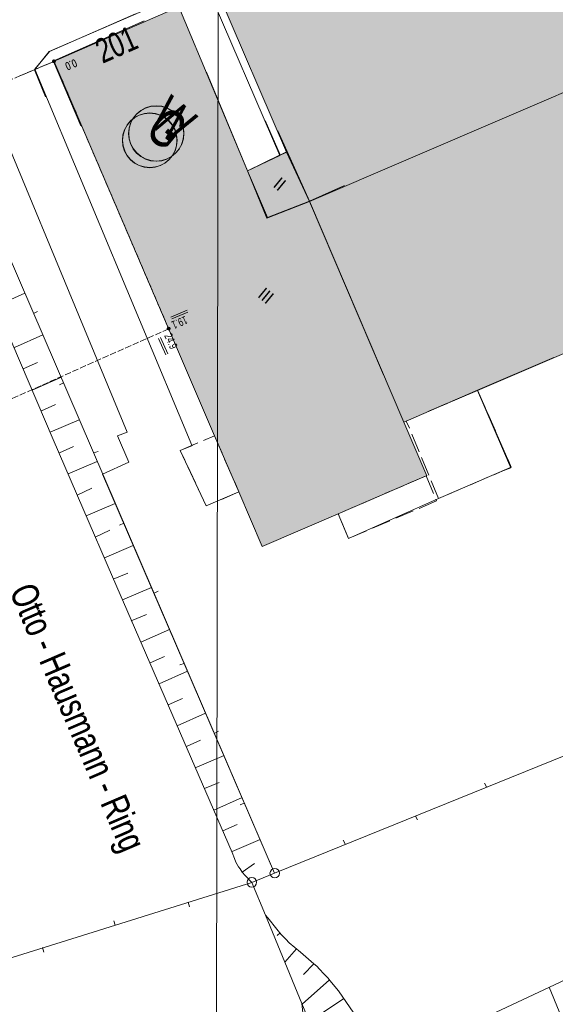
# Model space of a CAD drawing. Header units: metres. Extents: x -740 to 758, y -633 to 854.
# Tile 999 of 1056: x 515 to 550, y 2 to 66. Entities that reach past the tile are written whole.
import ezdxf

# ---------------------------------------------------------------- set-up
doc = ezdxf.new("R2010")
doc.units = ezdxf.units.M
doc.header["$MEASUREMENT"] = 0
doc.linetypes.add('1248_416', pattern=[1.664, 1.248, -0.416])
doc.linetypes.add('416_125', pattern=[0.5408, 0.416, -0.1248])
for name, color, linetype in [('Gas.LOVION', 7, 'Continuous'), ('Gis.LOVION', 7, 'Continuous'), ('Grundkarte.LOVION', 7, 'Continuous'), ('Grundkarte_Text.LOVION', 7, 'Continuous'), ('StromBemass.LOVION', 7, 'Continuous'), ('ViewBounds.LOVION', 7, 'Continuous'), ('Wasser.LOVION', 7, 'Continuous')]:
    doc.layers.add(name, color=color, linetype=linetype)
doc.styles.add('ERSTELLTER_STIL_1', font='arial.ttf')

msp = doc.modelspace()

# ---------------------------------------------------------------- hatches: boundary and pattern name
at = {"layer": 'Grundkarte.LOVION', "linetype": 'Continuous', "lineweight": 18}
for color, points in [(254, [(566.666, 68.349), (560.696, 82.248), (537.551, 72.3), (528.299, 68.381), (528.187, 68.311), (528.044, 68.267), (532.633, 57.603), (534.131, 54.38)]), (254, [(534.131, 54.38), (538.997, 43.004), (541.921, 40.6), (545.156, 41.981), (561.269, 48.876), (562.454, 46.125), (571.446, 49.989), (570.287, 52.772), (581.807, 57.682), (582.12, 57.801), (578.521, 66.198), (575.912, 72.327), (566.666, 68.349)]), (9, [(517.333, 63.555), (519.135, 59.328), (538.997, 43.004), (534.131, 54.38), (532.633, 57.603), (530.064, 56.377), (525.554, 67.137)]), (9, [(517.367, 63.597), (527.9, 39.002), (529.501, 35.316), (531.033, 31.742), (536.025, 33.885), (541.782, 36.369), (541.841, 36.375), (540.315, 39.891), (534.139, 54.39), (532.668, 57.645), (530.072, 56.386), (527.37, 62.861), (523.288, 66.216)]), (254, [(536.433, 55.412), (532.062, 59.005), (532.668, 57.645), (534.139, 54.39)]), (254, [(534.139, 54.39), (540.315, 39.891), (540.485, 39.967), (545.164, 41.99), (550.156, 44.134), (536.433, 55.412)])]:
    msp.add_hatch(color=color, dxfattribs=at).paths.add_polyline_path(points)
at = {"layer": 'StromBemass.LOVION', "linetype": 'Continuous', "lineweight": 13}
for points in [[(517.424, 63.509), (517.431, 63.518), (517.437, 63.529), (517.441, 63.539), (517.444, 63.551), (517.445, 63.562), (517.445, 63.574), (517.444, 63.585), (517.441, 63.596), (517.436, 63.607), (517.431, 63.617), (517.424, 63.627), (517.416, 63.635), (517.407, 63.642), (517.397, 63.649), (517.387, 63.653), (517.376, 63.657), (517.364, 63.659), (517.353, 63.66), (517.341, 63.659), (517.33, 63.657), (517.319, 63.653), (517.308, 63.648), (517.299, 63.642), (517.29, 63.635), (517.282, 63.626), (517.275, 63.617), (517.269, 63.607), (517.265, 63.596), (517.262, 63.585), (517.261, 63.573), (517.261, 63.561), (517.263, 63.55), (517.265, 63.539), (517.27, 63.528), (517.275, 63.518), (517.282, 63.508), (517.29, 63.5), (517.299, 63.493), (517.309, 63.487), (517.319, 63.482), (517.33, 63.478), (517.342, 63.476), (517.353, 63.475), (517.365, 63.476), (517.376, 63.478), (517.387, 63.482), (517.398, 63.487), (517.408, 63.493), (517.417, 63.5)], [(517.428, 63.507), (517.435, 63.517), (517.441, 63.527), (517.445, 63.538), (517.448, 63.549), (517.449, 63.561), (517.449, 63.572), (517.448, 63.584), (517.445, 63.595), (517.44, 63.606), (517.435, 63.616), (517.428, 63.626), (517.42, 63.634), (517.411, 63.641), (517.401, 63.648), (517.39, 63.653), (517.379, 63.656), (517.368, 63.658), (517.356, 63.659), (517.345, 63.658), (517.333, 63.656), (517.322, 63.652), (517.312, 63.647), (517.302, 63.641), (517.293, 63.634), (517.285, 63.625), (517.278, 63.616), (517.273, 63.605), (517.268, 63.595), (517.265, 63.583), (517.264, 63.572), (517.264, 63.56), (517.266, 63.549), (517.268, 63.537), (517.273, 63.527), (517.278, 63.516), (517.285, 63.507), (517.293, 63.498), (517.302, 63.491), (517.312, 63.485), (517.323, 63.48), (517.334, 63.476), (517.345, 63.474), (517.357, 63.474), (517.368, 63.474), (517.38, 63.477), (517.391, 63.48), (517.401, 63.485), (517.411, 63.491), (517.42, 63.499)], [(517.438, 63.518), (517.445, 63.528), (517.451, 63.538), (517.455, 63.549), (517.458, 63.561), (517.459, 63.573), (517.459, 63.585), (517.458, 63.597), (517.455, 63.608), (517.45, 63.619), (517.445, 63.63), (517.438, 63.639), (517.429, 63.648), (517.42, 63.656), (517.41, 63.662), (517.399, 63.667), (517.388, 63.671), (517.376, 63.673), (517.364, 63.674), (517.352, 63.673), (517.34, 63.671), (517.329, 63.667), (517.318, 63.662), (517.308, 63.655), (517.299, 63.648), (517.291, 63.639), (517.284, 63.629), (517.278, 63.619), (517.274, 63.608), (517.271, 63.596), (517.269, 63.584), (517.269, 63.572), (517.271, 63.56), (517.274, 63.549), (517.278, 63.538), (517.284, 63.527), (517.291, 63.518), (517.299, 63.509), (517.309, 63.501), (517.319, 63.495), (517.33, 63.49), (517.341, 63.486), (517.353, 63.484), (517.365, 63.483), (517.377, 63.484), (517.388, 63.486), (517.4, 63.49), (517.411, 63.495), (517.421, 63.502), (517.43, 63.509)], [(517.442, 63.517), (517.449, 63.526), (517.454, 63.537), (517.459, 63.548), (517.462, 63.56), (517.463, 63.572), (517.463, 63.584), (517.462, 63.595), (517.459, 63.607), (517.454, 63.618), (517.448, 63.629), (517.441, 63.638), (517.433, 63.647), (517.424, 63.655), (517.414, 63.661), (517.403, 63.666), (517.391, 63.67), (517.379, 63.672), (517.368, 63.673), (517.356, 63.672), (517.344, 63.67), (517.332, 63.666), (517.322, 63.661), (517.311, 63.654), (517.302, 63.647), (517.294, 63.638), (517.287, 63.628), (517.281, 63.618), (517.277, 63.606), (517.274, 63.595), (517.272, 63.583), (517.273, 63.571), (517.274, 63.559), (517.277, 63.547), (517.282, 63.536), (517.287, 63.526), (517.294, 63.516), (517.303, 63.507), (517.312, 63.5), (517.322, 63.493), (517.333, 63.488), (517.344, 63.485), (517.356, 63.482), (517.368, 63.482), (517.38, 63.483), (517.392, 63.485), (517.403, 63.489), (517.414, 63.494), (517.424, 63.5), (517.433, 63.508)], [(524.966, 45.971), (524.973, 45.981), (524.978, 45.991), (524.983, 46.002), (524.985, 46.014), (524.987, 46.025), (524.987, 46.037), (524.985, 46.049), (524.982, 46.06), (524.978, 46.071), (524.972, 46.081), (524.965, 46.091), (524.957, 46.099), (524.948, 46.107), (524.938, 46.113), (524.927, 46.118), (524.916, 46.122), (524.905, 46.124), (524.893, 46.125), (524.881, 46.124), (524.87, 46.122), (524.858, 46.118), (524.848, 46.113), (524.838, 46.107), (524.829, 46.099), (524.821, 46.09), (524.814, 46.081), (524.808, 46.071), (524.804, 46.06), (524.801, 46.048), (524.8, 46.036), (524.8, 46.025), (524.801, 46.013), (524.804, 46.002), (524.808, 45.991), (524.814, 45.98), (524.821, 45.971), (524.829, 45.962), (524.838, 45.955), (524.848, 45.948), (524.859, 45.944), (524.87, 45.94), (524.882, 45.938), (524.893, 45.937), (524.905, 45.938), (524.917, 45.94), (524.928, 45.944), (524.939, 45.949), (524.949, 45.955), (524.958, 45.963)], [(524.969, 45.977), (524.976, 45.987), (524.981, 45.997), (524.986, 46.008), (524.988, 46.019), (524.99, 46.031), (524.99, 46.043), (524.988, 46.054), (524.985, 46.066), (524.981, 46.076), (524.975, 46.087), (524.969, 46.096), (524.961, 46.105), (524.951, 46.112), (524.942, 46.118), (524.931, 46.123), (524.92, 46.127), (524.908, 46.129), (524.897, 46.13), (524.885, 46.129), (524.874, 46.127), (524.862, 46.123), (524.852, 46.118), (524.842, 46.112), (524.833, 46.104), (524.825, 46.096), (524.818, 46.086), (524.813, 46.076), (524.808, 46.065), (524.806, 46.054), (524.804, 46.042), (524.804, 46.03), (524.806, 46.019), (524.809, 46.007), (524.813, 45.997), (524.819, 45.986), (524.826, 45.977), (524.834, 45.968), (524.843, 45.961), (524.852, 45.955), (524.863, 45.95), (524.874, 45.946), (524.886, 45.944), (524.897, 45.943), (524.909, 45.944), (524.92, 45.946), (524.932, 45.95), (524.942, 45.955), (524.952, 45.961), (524.961, 45.969)]]:
    msp.add_hatch(color=7, dxfattribs=at).paths.add_polyline_path(points)

# ---------------------------------------------------------------- linework, layer by layer
at = {"layer": 'Gas.LOVION', "color": 5, "linetype": 'Continuous', "lineweight": 18}
for centre, radius in [((523.648, 58.376), 1.791), ((523.661, 58.392), 1.789)]:
    msp.add_circle(centre, radius, dxfattribs=at)
at = {"layer": 'Grundkarte.LOVION', "color": 253, "linetype": 'Continuous', "lineweight": 18}
for points in [[(500.515, 82.993), (509.493, 62.207), (531.829, 10.303), (530.352, 9.686), (486.646, -3.986), (450.81, -11.096), (442.511, 12.418)], [(571.689, 26.437), (531.829, 10.303), (509.493, 62.207), (500.515, 82.993)], [(571.689, 26.437), (531.829, 10.303), (520.55, 36.481), (522.276, 37.27), (521.545, 39.002), (522.172, 39.24), (510.844, 66.536), (508.526, 72.102), (513.486, 74.272)], [(527.398, 68.529), (532.182, 57.382), (530.064, 56.377), (525.554, 67.137)], [(546.71, 36.665), (547.337, 36.903), (545.156, 41.981), (561.269, 48.876), (562.454, 46.125), (571.446, 49.989), (582.986, 54.989), (581.807, 57.682), (582.12, 57.801), (578.521, 66.198), (582.403, 67.907)], [(525.224, 67.785), (517.062, 64.209), (516.084, 63.019), (516.821, 61.229)], [(522.71, 66.691), (517.07, 64.218), (516.119, 63.061), (526.423, 38.385), (526.455, 38.358), (525.658, 38.044), (527.345, 34.396), (529.501, 35.316), (531.033, 31.742), (536.025, 33.885), (536.686, 32.265), (542.607, 34.884), (547.371, 36.945), (545.164, 41.99), (550.156, 44.134)], [(531.226, 59.691), (532.217, 57.424), (530.072, 56.386), (527.37, 62.861)], [(583.773, 16.505), (572.098, 11.669), (536.824, -6.026), (533.639, 1.761), (531.24, 7.556), (530.352, 9.686), (531.829, 10.303), (571.689, 26.437)]]:
    msp.add_lwpolyline(points, dxfattribs=at)
at = {"layer": 'Grundkarte.LOVION', "color": 8, "linetype": 'Continuous', "lineweight": 18}
for points in [[(500.515, 82.993), (509.493, 62.207), (531.829, 10.303), (530.352, 9.686), (486.646, -3.986), (450.81, -11.096), (442.511, 12.418)], [(531.829, 10.303), (509.493, 62.207), (500.515, 82.993)], [(583.773, 16.505), (572.098, 11.669), (536.824, -6.026), (533.639, 1.761), (531.24, 7.556), (530.352, 9.686), (531.829, 10.303), (571.689, 26.437), (531.829, 10.303), (509.493, 62.207), (500.515, 82.993)], [(538.997, 43.004), (534.131, 54.38), (566.666, 68.349), (575.912, 72.327), (578.521, 66.198), (582.12, 57.801), (581.807, 57.682), (570.287, 52.772), (571.446, 49.989), (562.454, 46.125), (561.269, 48.876), (545.156, 41.981), (541.921, 40.6)], [(519.135, 59.328), (517.333, 63.555), (525.554, 67.137), (530.064, 56.377), (532.633, 57.603), (534.131, 54.38), (538.997, 43.004)], [(527.37, 62.861), (530.072, 56.386), (532.668, 57.645), (534.139, 54.39), (540.315, 39.891), (541.841, 36.375), (541.782, 36.369), (536.025, 33.885), (531.033, 31.742), (529.501, 35.316), (527.9, 39.002), (517.367, 63.597), (523.288, 66.216)], [(536.433, 55.412), (534.139, 54.39), (532.668, 57.645), (532.062, 59.005)], [(550.156, 44.134), (545.164, 41.99), (540.485, 39.967), (540.315, 39.891), (534.139, 54.39), (536.433, 55.412)], [(516.286, 47.147), (516.031, 47.034)], [(517.73, 42.353), (517.985, 42.466)], [(520.258, 37.959), (519.971, 37.872)], [(521.676, 33.133), (521.957, 33.278)], [(524.198, 28.798), (523.943, 28.684)], [(531.829, 10.303), (571.689, 26.437)], [(525.616, 23.971), (525.903, 24.058)], [(528.17, 19.61), (527.889, 19.465)], [(545.616, 16.203), (545.762, 15.922)], [(529.588, 14.784), (529.843, 14.897)], [(541.212, 13.792), (541.098, 14.047)], [(536.347, 12.459), (536.493, 12.178)], [(458.581, -9.567), (486.646, -3.986), (530.352, 9.686)], [(526.251, 8.103), (526.164, 8.39)], [(521.288, 7.174), (521.375, 6.887)], [(516.699, 5.13), (516.612, 5.417)]]:
    msp.add_lwpolyline(points, dxfattribs=at)
for points in [[(566.666, 68.349), (534.131, 54.38), (532.633, 57.603), (528.044, 68.267), (528.187, 68.311), (528.299, 68.381), (537.551, 72.3), (560.696, 82.248)], [(461.678, -38.82), (460.708, -37.969), (459.9, -36.659), (450.81, -11.096), (486.646, -3.986), (530.352, 9.686), (531.24, 7.556), (533.639, 1.761), (536.824, -6.026), (500.63, -21.564), (493.818, -27.166), (487.499, -32.365), (484.596, -34.718), (482.826, -34.447), (467.043, -32.03)]]:
    msp.add_lwpolyline(points, close=True, dxfattribs=at)
at = {"layer": 'Grundkarte.LOVION', "color": 7, "linetype": 'Continuous', "lineweight": 13}
for points in [[(529.066, 11.659), (521.209, 29.747), (517.312, 38.765), (514.092, 46.312), (507.715, 61.353), (509.493, 62.207), (531.829, 10.303), (530.352, 9.686)], [(513.588, 47.534), (515.457, 48.367)], [(514.773, 44.783), (516.643, 45.616)], [(515.353, 43.391), (516.287, 43.807)], [(515.932, 41.999), (517.86, 42.838)], [(516.538, 40.64), (517.472, 41.056)], [(517.117, 39.248), (519.019, 40.055)], [(517.723, 37.889), (518.658, 38.305)], [(518.302, 36.497), (520.204, 37.304)], [(518.882, 35.106), (519.843, 35.554)], [(519.488, 33.746), (521.389, 34.553)], [(520.067, 32.355), (521.028, 32.803)], [(520.673, 30.995), (522.574, 31.802)], [(521.252, 29.604), (522.219, 29.994)], [(521.858, 28.244), (523.759, 29.051)], [(522.437, 26.853), (523.431, 27.275)], [(523.075, 25.467), (524.945, 26.3)], [(523.681, 24.107), (524.616, 24.524)], [(524.261, 22.716), (526.13, 23.549)], [(524.866, 21.356), (525.801, 21.773)], [(525.446, 19.965), (527.315, 20.798)], [(526.052, 18.605), (526.986, 19.022)], [(526.631, 17.214), (528.532, 18.02)], [(538.972, -2.299), (555.532, 5.468), (565.111, 9.981), (574.445, 14.263), (579.086, 16.372), (582.23, 17.773)], [(527.237, 15.854), (528.204, 16.244)], [(527.848, 14.436), (529.718, 15.269)], [(528.454, 13.077), (529.389, 13.493)], [(529.06, 11.717), (530.903, 12.518)], [(529.066, 11.659), (529.223, 11.26), (529.304, 11.032), (529.482, 10.724), (529.584, 10.586), (529.724, 10.364), (529.923, 10.146), (530.352, 9.686)], [(529.724, 10.364), (530.525, 10.944)], [(531.24, 7.556), (533.639, 1.761), (533.719, 0.942), (533.727, 0.558), (533.724, 0.292), (533.749, -0.267), (533.745, -0.534), (533.668, -0.955), (533.606, -1.227), (533.571, -1.467), (533.482, -1.771), (533.341, -2.14), (533.267, -2.295), (538.42, -4.214), (537.951, -4.851), (537.654, -5.146), (537.417, -5.436), (536.824, -6.026), (501.878, -21.028)], [(531.24, 7.556), (531.407, 7.365), (531.982, 6.624), (532.282, 6.269), (532.577, 5.973), (532.808, 5.729), (533.547, 5.122), (534.421, 4.35), (534.613, 4.191), (534.78, 4.001), (535.075, 3.705), (535.338, 3.435), (535.574, 3.133), (536.041, 2.587), (537.284, 0.758)], [(532.212, 6.38), (532.022, 6.214)], [(533.29, 5.333), (532.518, 4.459)], [(534.421, 4.35), (533.749, 3.664)], [(535.44, 3.297), (533.645, 1.703)], [(552.949, -4.686), (549.851, 2.814)], [(536.385, 2.089), (535.055, 1.19)]]:
    msp.add_lwpolyline(points, dxfattribs=at)
at = {"layer": 'Grundkarte.LOVION', "color": 251, "linetype": 'Continuous', "lineweight": 13}
for points in [[(530.064, 56.377), (532.633, 57.603), (534.131, 54.38), (531.342, 53.28)], [(530.072, 56.386), (532.668, 57.645), (534.139, 54.39), (531.376, 53.322)]]:
    msp.add_lwpolyline(points, close=True, dxfattribs=at)
at = {"layer": 'Grundkarte.LOVION', "color": 8, "linetype": '1248_416', "lineweight": 18}
for points in [[(547.371, 36.945), (542.607, 34.884), (540.485, 39.967), (545.164, 41.99)], [(529.501, 35.316), (527.345, 34.396), (525.658, 38.044), (527.9, 39.002)], [(542.475, 34.723), (536.686, 32.265), (536.025, 33.885), (541.782, 36.369)]]:
    msp.add_lwpolyline(points, close=True, dxfattribs=at)
msp.add_lwpolyline([(541.921, 40.6), (545.156, 41.981), (547.337, 36.903), (546.71, 36.665)], dxfattribs=at)
at = {"layer": 'Grundkarte.LOVION', "color": 253, "linetype": 'Continuous', "lineweight": 18}
msp.add_lwpolyline([(461.678, -38.82), (460.708, -37.969), (459.9, -36.659), (450.81, -11.096), (486.646, -3.986), (530.352, 9.686), (531.24, 7.556), (533.639, 1.761), (536.824, -6.026), (500.63, -21.564), (493.818, -27.166), (487.499, -32.365), (484.596, -34.718), (482.826, -34.447), (467.043, -32.03)], close=True, dxfattribs=at)
at = {"layer": 'Grundkarte.LOVION', "color": 9, "linetype": 'Continuous', "lineweight": 18}
for centre, radius in [((531.85, 10.301), 0.311), ((530.349, 9.702), 0.312)]:
    msp.add_circle(centre, radius, dxfattribs=at)
at = {"layer": 'StromBemass.LOVION', "color": 7, "linetype": '416_125', "lineweight": 13}
for points in [[(506.334, 58.854), (517.37, 63.568), (524.893, 46.023), (514.06, 41.196), (511.763, 40.203), (502.034, 35.867), (499.713, 41.167)], [(515.134, 62.616), (517.362, 63.558), (519.199, 59.275)]]:
    msp.add_lwpolyline(points, dxfattribs=at)
at = {"layer": 'StromBemass.LOVION', "color": 7, "linetype": 'Continuous', "lineweight": 13}
for points in [[(526.105, 47.235), (525.026, 46.775)], [(526.161, 47.108), (525.096, 46.664)], [(524.232, 45.382), (524.705, 44.32)], [(524.359, 45.439), (524.832, 44.377)]]:
    msp.add_lwpolyline(points, dxfattribs=at)
for centre, radius in [((517.353, 63.568), 0.0923), ((517.357, 63.566), 0.0927), ((517.364, 63.579), 0.0952), ((517.368, 63.577), 0.0955), ((524.893, 46.031), 0.0938), ((524.897, 46.036), 0.0931)]:
    msp.add_circle(centre, radius, dxfattribs=at)
at = {"layer": 'ViewBounds.LOVION', "color": 1, "linetype": 'Continuous', "lineweight": 18}
msp.add_lwpolyline([(528.379, 238.399), (527.852, -123.837), (-505.561, -122.336), (-505.035, 239.901)], close=True, dxfattribs=at)
at = {"layer": 'Wasser.LOVION', "color": 94, "linetype": 'Continuous', "lineweight": 18}
for centre, radius in [((524.071, 58.825), 1.811), ((524.084, 58.841), 1.813)]:
    msp.add_circle(centre, radius, dxfattribs=at)

# ---------------------------------------------------------------- texts
at = {"layer": 'Gas.LOVION', "color": 5, "linetype": 'Continuous', "lineweight": 18, "char_height": 2.48984, "attachment_point": 7, "rotation": 320.58396, "style": 'ERSTELLTER_STIL_1'}
for s, insert in [('{\\A1;\\W0.71561x;G}', (523.222, 58.791)), ('{\\A1;\\W0.71564x;G}', (523.243, 58.817))]:
    msp.add_mtext(s, dxfattribs=dict(at, insert=insert))
at = {"layer": 'Gis.LOVION', "color": 44, "linetype": 'Continuous', "lineweight": 18, "attachment_point": 7, "style": 'ERSTELLTER_STIL_1'}
for s, insert, char_height, rotation in [('{\\A1;\\W0.71562x;Otto - Hausmann - Ring}', (513.931, 28.597), 1.77843, 293.24498), ('{\\A1;\\W0.71560x;Otto - Hausmann - Ring}', (513.933, 28.581), 1.77847, 293.24431)]:
    msp.add_mtext(s, dxfattribs=dict(at, insert=insert, char_height=char_height, rotation=rotation))
at = {"layer": 'Grundkarte_Text.LOVION', "color": 8, "linetype": 'Continuous', "lineweight": 18, "attachment_point": 7, "style": 'ERSTELLTER_STIL_1'}
for s, insert, char_height, rotation in [('{\\A1;\\W0.71558x;201}', (520.563, 63.383), 1.60083, 23.63256), ('{\\A1;\\W0.71559x;201}', (520.571, 63.393), 1.60082, 23.63275)]:
    msp.add_mtext(s, dxfattribs=dict(at, insert=insert, char_height=char_height, rotation=rotation))
at = {"layer": 'Grundkarte_Text.LOVION', "color": 7, "linetype": 'Continuous', "lineweight": 13, "char_height": 0.83073, "attachment_point": 7, "rotation": 320.58413, "style": 'ERSTELLTER_STIL_1'}
for s, insert in [('{\\A1;\\W0.89450x;II}', (531.689, 55.377)), ('{\\A1;\\W0.89448x;II}', (531.698, 55.387)), ('{\\A1;\\W0.89452x;III}', (530.678, 48.147))]:
    msp.add_mtext(s, dxfattribs=dict(at, insert=insert))
at = {"layer": 'StromBemass.LOVION', "color": 7, "linetype": 'Continuous', "lineweight": 13, "attachment_point": 7, "style": 'ERSTELLTER_STIL_1'}
for s, insert, char_height, rotation in [('{\\A1;\\W0.71559x;0.0}', (518.723, 63.743), 0.53354, 203.24936), ('{\\A1;\\W0.71559x;0.0}', (518.731, 63.753), 0.53354, 203.24936), ('{\\A1;\\W0.71559x;19.1}', (525.979, 46.888), 0.53354, 203.24936), ('{\\A1;\\W0.71560x;24.9}', (524.583, 45.576), 0.53353, 294.24685)]:
    msp.add_mtext(s, dxfattribs=dict(at, insert=insert, char_height=char_height, rotation=rotation))
at = {"layer": 'Wasser.LOVION', "color": 94, "linetype": 'Continuous', "lineweight": 18, "char_height": 2.48984, "attachment_point": 7, "rotation": 320.58396, "style": 'ERSTELLTER_STIL_1'}
for insert in [(523.458, 59.513), (523.466, 59.523)]:
    msp.add_mtext('{\\A1;\\W0.71562x;W}', dxfattribs=dict(at, insert=insert))

doc.saveas('drawing.dxf')
